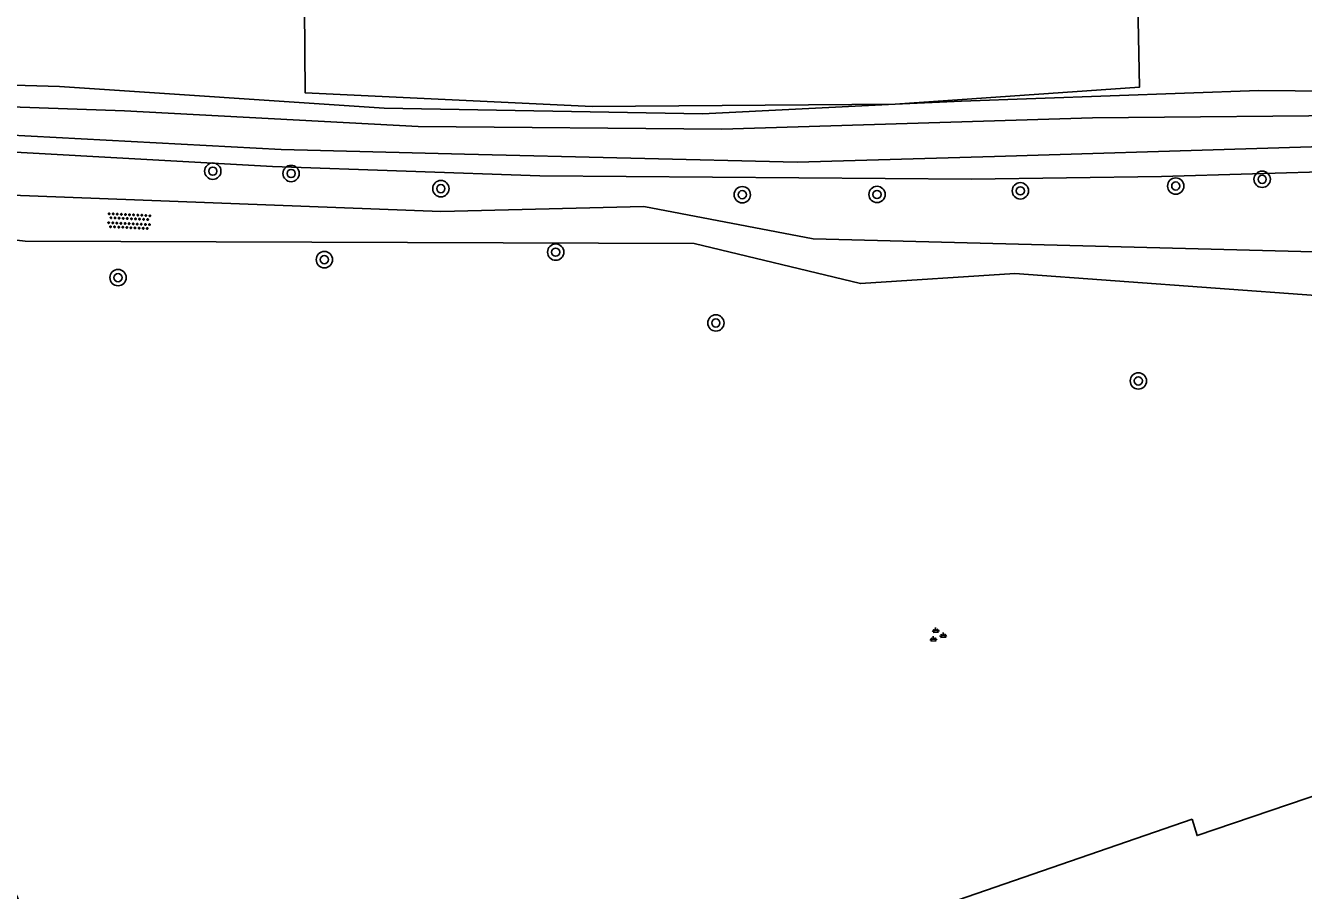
# Model space of a CAD drawing. Extents: x 128999 to 131010, y 395498 to 399007.
# Drawn here: x 130812.2 to 130874.7, y 395583.7 to 395626 of the extents above; entities that cross this region are included whole.
import ezdxf

# ---------------------------------------------------------------- set-up
doc = ezdxf.new("R2010")
doc.units = 0
for name, color, linetype in [('gg-afsc-erfafscheiding', 7, 'Continuous'), ('gg-afsc-hekwerk', 7, 'Continuous'), ('gg-knt-onverhard', 7, 'Continuous'), ('gg-kntw-bovenkant insteek waterloop', 7, 'Continuous'), ('gg-kntw-waterlijn', 7, 'Continuous'), ('gt-symb-boom', 7, 'Continuous'), ('gt-symb-groenvak', 7, 'Continuous'), ('gt-symb-overige verharding', 7, 'Continuous')]:
    doc.layers.add(name, color=color, linetype=linetype)

# ---------------------------------------------------------------- blocks, each defined once
blk = doc.blocks.new('gt0-BOOM')
at = {"layer": 'gt-symb-boom'}
for radius in [0.4, 0.2]:
    blk.add_circle((0, 0), radius, dxfattribs=at)
blk = doc.blocks.new('gt0-GRVAK')
at = {"layer": 'gt-symb-groenvak'}
for p, q in [((-0.11, 0.189), (-0.228, 0.24)), ((-0.182, 0.153), (0.088, 0.153)), ((-0.091, 0.211), (-0.156, 0.322)), ((-0.047, 0.214), (-0.047, 0.393)), ((-0.004, 0.211), (0.061, 0.322)), ((0.015, 0.189), (0.133, 0.24)), ((0.262, -0.052), (0.197, 0.059)), ((0.305, -0.049), (0.305, 0.13)), ((0.349, -0.052), (0.414, 0.059)), ((-0.245, -0.228), (-0.363, -0.177)), ((-0.318, -0.264), (-0.047, -0.264)), ((-0.226, -0.206), (-0.291, -0.095)), ((-0.183, -0.203), (-0.183, -0.024)), ((-0.139, -0.206), (-0.074, -0.095)), ((-0.12, -0.228), (-0.002, -0.177)), ((0.243, -0.074), (0.125, -0.023)), ((0.17, -0.11), (0.441, -0.11)), ((0.368, -0.074), (0.486, -0.023))]:
    blk.add_line(p, q, dxfattribs=at)
blk = doc.blocks.new('gt0-OVH')
at = {"layer": 'gt-symb-overige verharding'}
for points in [[(-0.972, 0.298), (-0.967, 0.308), (-0.965, 0.319), (-0.966, 0.33), (-0.971, 0.34), (-0.978, 0.348), (-0.988, 0.353), (-0.999, 0.355), (-1.01, 0.354), (-1.02, 0.349), (-1.028, 0.342), (-1.033, 0.332), (-1.035, 0.321), (-1.034, 0.31), (-1.029, 0.3), (-1.022, 0.292), (-1.012, 0.287), (-1.001, 0.285), (-0.99, 0.286), (-0.98, 0.291)], [(-0.872, 0.106), (-0.867, 0.116), (-0.865, 0.126), (-0.866, 0.137), (-0.871, 0.147), (-0.878, 0.156), (-0.888, 0.161), (-0.899, 0.163), (-0.91, 0.162), (-0.92, 0.157), (-0.928, 0.15), (-0.933, 0.14), (-0.935, 0.129), (-0.934, 0.118), (-0.929, 0.108), (-0.922, 0.1), (-0.912, 0.095), (-0.901, 0.092), (-0.89, 0.094), (-0.88, 0.098)], [(-0.772, 0.298), (-0.767, 0.308), (-0.765, 0.319), (-0.766, 0.33), (-0.771, 0.34), (-0.778, 0.348), (-0.788, 0.353), (-0.799, 0.355), (-0.81, 0.354), (-0.82, 0.349), (-0.828, 0.342), (-0.833, 0.332), (-0.835, 0.321), (-0.834, 0.31), (-0.829, 0.3), (-0.822, 0.292), (-0.812, 0.287), (-0.801, 0.285), (-0.79, 0.286), (-0.78, 0.291)], [(-0.672, 0.106), (-0.667, 0.116), (-0.665, 0.126), (-0.666, 0.137), (-0.671, 0.147), (-0.678, 0.156), (-0.688, 0.161), (-0.699, 0.163), (-0.71, 0.162), (-0.72, 0.157), (-0.728, 0.15), (-0.733, 0.14), (-0.735, 0.129), (-0.734, 0.118), (-0.729, 0.108), (-0.722, 0.1), (-0.712, 0.095), (-0.701, 0.092), (-0.69, 0.094), (-0.68, 0.098)], [(-0.572, 0.298), (-0.567, 0.308), (-0.565, 0.319), (-0.566, 0.33), (-0.571, 0.34), (-0.578, 0.348), (-0.588, 0.353), (-0.599, 0.355), (-0.61, 0.354), (-0.62, 0.349), (-0.628, 0.342), (-0.633, 0.332), (-0.635, 0.321), (-0.634, 0.31), (-0.629, 0.3), (-0.622, 0.292), (-0.612, 0.287), (-0.601, 0.285), (-0.59, 0.286), (-0.58, 0.291)], [(-0.472, 0.106), (-0.467, 0.116), (-0.465, 0.126), (-0.466, 0.137), (-0.471, 0.147), (-0.478, 0.156), (-0.488, 0.161), (-0.499, 0.163), (-0.51, 0.162), (-0.52, 0.157), (-0.528, 0.15), (-0.533, 0.14), (-0.535, 0.129), (-0.534, 0.118), (-0.529, 0.108), (-0.522, 0.1), (-0.512, 0.095), (-0.501, 0.092), (-0.49, 0.094), (-0.48, 0.098)], [(-0.372, 0.298), (-0.367, 0.308), (-0.365, 0.319), (-0.366, 0.33), (-0.371, 0.34), (-0.378, 0.348), (-0.388, 0.353), (-0.399, 0.355), (-0.41, 0.354), (-0.42, 0.349), (-0.428, 0.342), (-0.433, 0.332), (-0.435, 0.321), (-0.434, 0.31), (-0.429, 0.3), (-0.422, 0.292), (-0.412, 0.287), (-0.401, 0.285), (-0.39, 0.286), (-0.38, 0.291)], [(-0.272, 0.106), (-0.267, 0.116), (-0.265, 0.126), (-0.266, 0.137), (-0.271, 0.147), (-0.278, 0.156), (-0.288, 0.161), (-0.299, 0.163), (-0.31, 0.162), (-0.32, 0.157), (-0.328, 0.15), (-0.333, 0.14), (-0.335, 0.129), (-0.334, 0.118), (-0.329, 0.108), (-0.322, 0.1), (-0.312, 0.095), (-0.301, 0.092), (-0.29, 0.094), (-0.28, 0.098)], [(-0.172, 0.298), (-0.167, 0.308), (-0.165, 0.319), (-0.166, 0.33), (-0.171, 0.34), (-0.178, 0.348), (-0.188, 0.353), (-0.199, 0.355), (-0.21, 0.354), (-0.22, 0.349), (-0.228, 0.342), (-0.233, 0.332), (-0.235, 0.321), (-0.234, 0.31), (-0.229, 0.3), (-0.222, 0.292), (-0.212, 0.287), (-0.201, 0.285), (-0.19, 0.286), (-0.18, 0.291)], [(-0.072, 0.106), (-0.067, 0.116), (-0.065, 0.126), (-0.066, 0.137), (-0.071, 0.147), (-0.078, 0.156), (-0.088, 0.161), (-0.099, 0.163), (-0.11, 0.162), (-0.12, 0.157), (-0.128, 0.15), (-0.133, 0.14), (-0.135, 0.129), (-0.134, 0.118), (-0.129, 0.108), (-0.122, 0.1), (-0.112, 0.095), (-0.101, 0.092), (-0.09, 0.094), (-0.08, 0.098)], [(0.028, 0.298), (0.033, 0.308), (0.035, 0.319), (0.034, 0.33), (0.029, 0.34), (0.022, 0.348), (0.012, 0.353), (0.001, 0.355), (-0.01, 0.354), (-0.02, 0.349), (-0.028, 0.342), (-0.033, 0.332), (-0.035, 0.321), (-0.034, 0.31), (-0.029, 0.3), (-0.022, 0.292), (-0.012, 0.287), (-0.001, 0.285), (0.01, 0.286), (0.02, 0.291)], [(0.128, 0.106), (0.133, 0.116), (0.135, 0.126), (0.134, 0.137), (0.129, 0.147), (0.122, 0.156), (0.112, 0.161), (0.101, 0.163), (0.09, 0.162), (0.08, 0.157), (0.072, 0.15), (0.067, 0.14), (0.065, 0.129), (0.066, 0.118), (0.071, 0.108), (0.078, 0.1), (0.088, 0.095), (0.099, 0.092), (0.11, 0.094), (0.12, 0.098)], [(0.228, 0.298), (0.233, 0.308), (0.235, 0.319), (0.234, 0.33), (0.229, 0.34), (0.222, 0.348), (0.212, 0.353), (0.201, 0.355), (0.19, 0.354), (0.18, 0.349), (0.172, 0.342), (0.167, 0.332), (0.165, 0.321), (0.166, 0.31), (0.171, 0.3), (0.178, 0.292), (0.188, 0.287), (0.199, 0.285), (0.21, 0.286), (0.22, 0.291)], [(0.328, 0.106), (0.333, 0.116), (0.335, 0.126), (0.334, 0.137), (0.329, 0.147), (0.322, 0.156), (0.312, 0.161), (0.301, 0.163), (0.29, 0.162), (0.28, 0.157), (0.272, 0.15), (0.267, 0.14), (0.265, 0.129), (0.266, 0.118), (0.271, 0.108), (0.278, 0.1), (0.288, 0.095), (0.299, 0.092), (0.31, 0.094), (0.32, 0.098)], [(0.428, 0.298), (0.433, 0.308), (0.435, 0.319), (0.434, 0.33), (0.429, 0.34), (0.422, 0.348), (0.412, 0.353), (0.401, 0.355), (0.39, 0.354), (0.38, 0.349), (0.372, 0.342), (0.367, 0.332), (0.365, 0.321), (0.366, 0.31), (0.371, 0.3), (0.378, 0.292), (0.388, 0.287), (0.399, 0.285), (0.41, 0.286), (0.42, 0.291)], [(0.528, 0.106), (0.533, 0.116), (0.535, 0.126), (0.534, 0.137), (0.529, 0.147), (0.522, 0.156), (0.512, 0.161), (0.501, 0.163), (0.49, 0.162), (0.48, 0.157), (0.472, 0.15), (0.467, 0.14), (0.465, 0.129), (0.466, 0.118), (0.471, 0.108), (0.478, 0.1), (0.488, 0.095), (0.499, 0.092), (0.51, 0.094), (0.52, 0.098)], [(0.628, 0.298), (0.633, 0.308), (0.635, 0.319), (0.634, 0.33), (0.629, 0.34), (0.622, 0.348), (0.612, 0.353), (0.601, 0.355), (0.59, 0.354), (0.58, 0.349), (0.572, 0.342), (0.567, 0.332), (0.565, 0.321), (0.566, 0.31), (0.571, 0.3), (0.578, 0.292), (0.588, 0.287), (0.599, 0.285), (0.61, 0.286), (0.62, 0.291)], [(0.728, 0.106), (0.733, 0.116), (0.735, 0.126), (0.734, 0.137), (0.729, 0.147), (0.722, 0.156), (0.712, 0.161), (0.701, 0.163), (0.69, 0.162), (0.68, 0.157), (0.672, 0.15), (0.667, 0.14), (0.665, 0.129), (0.666, 0.118), (0.671, 0.108), (0.678, 0.1), (0.688, 0.095), (0.699, 0.092), (0.71, 0.094), (0.72, 0.098)], [(0.828, 0.298), (0.833, 0.308), (0.835, 0.319), (0.834, 0.33), (0.829, 0.34), (0.822, 0.348), (0.812, 0.353), (0.801, 0.355), (0.79, 0.354), (0.78, 0.349), (0.772, 0.342), (0.767, 0.332), (0.765, 0.321), (0.766, 0.31), (0.771, 0.3), (0.778, 0.292), (0.788, 0.287), (0.799, 0.285), (0.81, 0.286), (0.82, 0.291)], [(0.928, 0.106), (0.933, 0.116), (0.935, 0.126), (0.934, 0.137), (0.929, 0.147), (0.922, 0.156), (0.912, 0.161), (0.901, 0.163), (0.89, 0.162), (0.88, 0.157), (0.872, 0.15), (0.867, 0.14), (0.865, 0.129), (0.866, 0.118), (0.871, 0.108), (0.878, 0.1), (0.888, 0.095), (0.899, 0.092), (0.91, 0.094), (0.92, 0.098)], [(1.028, 0.298), (1.033, 0.308), (1.035, 0.319), (1.034, 0.33), (1.029, 0.34), (1.022, 0.348), (1.012, 0.353), (1.001, 0.355), (0.99, 0.354), (0.98, 0.349), (0.972, 0.342), (0.967, 0.332), (0.965, 0.321), (0.966, 0.31), (0.971, 0.3), (0.978, 0.292), (0.988, 0.287), (0.999, 0.285), (1.01, 0.286), (1.02, 0.291)], [(-0.972, -0.142), (-0.967, -0.132), (-0.965, -0.121), (-0.966, -0.11), (-0.971, -0.1), (-0.978, -0.092), (-0.988, -0.087), (-0.999, -0.085), (-1.01, -0.086), (-1.02, -0.091), (-1.028, -0.098), (-1.033, -0.108), (-1.035, -0.119), (-1.034, -0.13), (-1.029, -0.14), (-1.022, -0.148), (-1.012, -0.153), (-1.001, -0.155), (-0.99, -0.154), (-0.98, -0.149)], [(-0.872, -0.334), (-0.867, -0.324), (-0.865, -0.314), (-0.866, -0.303), (-0.871, -0.293), (-0.878, -0.284), (-0.888, -0.279), (-0.899, -0.277), (-0.91, -0.278), (-0.92, -0.283), (-0.928, -0.29), (-0.933, -0.3), (-0.935, -0.311), (-0.934, -0.322), (-0.929, -0.332), (-0.922, -0.34), (-0.912, -0.345), (-0.901, -0.348), (-0.89, -0.346), (-0.88, -0.342)], [(-0.772, -0.142), (-0.767, -0.132), (-0.765, -0.121), (-0.766, -0.11), (-0.771, -0.1), (-0.778, -0.092), (-0.788, -0.087), (-0.799, -0.085), (-0.81, -0.086), (-0.82, -0.091), (-0.828, -0.098), (-0.833, -0.108), (-0.835, -0.119), (-0.834, -0.13), (-0.829, -0.14), (-0.822, -0.148), (-0.812, -0.153), (-0.801, -0.155), (-0.79, -0.154), (-0.78, -0.149)], [(-0.672, -0.334), (-0.667, -0.324), (-0.665, -0.314), (-0.666, -0.303), (-0.671, -0.293), (-0.678, -0.284), (-0.688, -0.279), (-0.699, -0.277), (-0.71, -0.278), (-0.72, -0.283), (-0.728, -0.29), (-0.733, -0.3), (-0.735, -0.311), (-0.734, -0.322), (-0.729, -0.332), (-0.722, -0.34), (-0.712, -0.345), (-0.701, -0.348), (-0.69, -0.346), (-0.68, -0.342)], [(-0.572, -0.142), (-0.567, -0.132), (-0.565, -0.121), (-0.566, -0.11), (-0.571, -0.1), (-0.578, -0.092), (-0.588, -0.087), (-0.599, -0.085), (-0.61, -0.086), (-0.62, -0.091), (-0.628, -0.098), (-0.633, -0.108), (-0.635, -0.119), (-0.634, -0.13), (-0.629, -0.14), (-0.622, -0.148), (-0.612, -0.153), (-0.601, -0.155), (-0.59, -0.154), (-0.58, -0.149)], [(-0.472, -0.334), (-0.467, -0.324), (-0.465, -0.314), (-0.466, -0.303), (-0.471, -0.293), (-0.478, -0.284), (-0.488, -0.279), (-0.499, -0.277), (-0.51, -0.278), (-0.52, -0.283), (-0.528, -0.29), (-0.533, -0.3), (-0.535, -0.311), (-0.534, -0.322), (-0.529, -0.332), (-0.522, -0.34), (-0.512, -0.345), (-0.501, -0.348), (-0.49, -0.346), (-0.48, -0.342)], [(-0.372, -0.142), (-0.367, -0.132), (-0.365, -0.121), (-0.366, -0.11), (-0.371, -0.1), (-0.378, -0.092), (-0.388, -0.087), (-0.399, -0.085), (-0.41, -0.086), (-0.42, -0.091), (-0.428, -0.098), (-0.433, -0.108), (-0.435, -0.119), (-0.434, -0.13), (-0.429, -0.14), (-0.422, -0.148), (-0.412, -0.153), (-0.401, -0.155), (-0.39, -0.154), (-0.38, -0.149)], [(-0.272, -0.334), (-0.267, -0.324), (-0.265, -0.314), (-0.266, -0.303), (-0.271, -0.293), (-0.278, -0.284), (-0.288, -0.279), (-0.299, -0.277), (-0.31, -0.278), (-0.32, -0.283), (-0.328, -0.29), (-0.333, -0.3), (-0.335, -0.311), (-0.334, -0.322), (-0.329, -0.332), (-0.322, -0.34), (-0.312, -0.345), (-0.301, -0.348), (-0.29, -0.346), (-0.28, -0.342)], [(-0.172, -0.142), (-0.167, -0.132), (-0.165, -0.121), (-0.166, -0.11), (-0.171, -0.1), (-0.178, -0.092), (-0.188, -0.087), (-0.199, -0.085), (-0.21, -0.086), (-0.22, -0.091), (-0.228, -0.098), (-0.233, -0.108), (-0.235, -0.119), (-0.234, -0.13), (-0.229, -0.14), (-0.222, -0.148), (-0.212, -0.153), (-0.201, -0.155), (-0.19, -0.154), (-0.18, -0.149)], [(-0.072, -0.334), (-0.067, -0.324), (-0.065, -0.314), (-0.066, -0.303), (-0.071, -0.293), (-0.078, -0.284), (-0.088, -0.279), (-0.099, -0.277), (-0.11, -0.278), (-0.12, -0.283), (-0.128, -0.29), (-0.133, -0.3), (-0.135, -0.311), (-0.134, -0.322), (-0.129, -0.332), (-0.122, -0.34), (-0.112, -0.345), (-0.101, -0.348), (-0.09, -0.346), (-0.08, -0.342)], [(0.028, -0.142), (0.033, -0.132), (0.035, -0.121), (0.034, -0.11), (0.029, -0.1), (0.022, -0.092), (0.012, -0.087), (0.001, -0.085), (-0.01, -0.086), (-0.02, -0.091), (-0.028, -0.098), (-0.033, -0.108), (-0.035, -0.119), (-0.034, -0.13), (-0.029, -0.14), (-0.022, -0.148), (-0.012, -0.153), (-0.001, -0.155), (0.01, -0.154), (0.02, -0.149)], [(0.128, -0.334), (0.133, -0.324), (0.135, -0.314), (0.134, -0.303), (0.129, -0.293), (0.122, -0.284), (0.112, -0.279), (0.101, -0.277), (0.09, -0.278), (0.08, -0.283), (0.072, -0.29), (0.067, -0.3), (0.065, -0.311), (0.066, -0.322), (0.071, -0.332), (0.078, -0.34), (0.088, -0.345), (0.099, -0.348), (0.11, -0.346), (0.12, -0.342)], [(0.228, -0.142), (0.233, -0.132), (0.235, -0.121), (0.234, -0.11), (0.229, -0.1), (0.222, -0.092), (0.212, -0.087), (0.201, -0.085), (0.19, -0.086), (0.18, -0.091), (0.172, -0.098), (0.167, -0.108), (0.165, -0.119), (0.166, -0.13), (0.171, -0.14), (0.178, -0.148), (0.188, -0.153), (0.199, -0.155), (0.21, -0.154), (0.22, -0.149)], [(0.328, -0.334), (0.333, -0.324), (0.335, -0.314), (0.334, -0.303), (0.329, -0.293), (0.322, -0.284), (0.312, -0.279), (0.301, -0.277), (0.29, -0.278), (0.28, -0.283), (0.272, -0.29), (0.267, -0.3), (0.265, -0.311), (0.266, -0.322), (0.271, -0.332), (0.278, -0.34), (0.288, -0.345), (0.299, -0.348), (0.31, -0.346), (0.32, -0.342)], [(0.428, -0.142), (0.433, -0.132), (0.435, -0.121), (0.434, -0.11), (0.429, -0.1), (0.422, -0.092), (0.412, -0.087), (0.401, -0.085), (0.39, -0.086), (0.38, -0.091), (0.372, -0.098), (0.367, -0.108), (0.365, -0.119), (0.366, -0.13), (0.371, -0.14), (0.378, -0.148), (0.388, -0.153), (0.399, -0.155), (0.41, -0.154), (0.42, -0.149)], [(0.528, -0.334), (0.533, -0.324), (0.535, -0.314), (0.534, -0.303), (0.529, -0.293), (0.522, -0.284), (0.512, -0.279), (0.501, -0.277), (0.49, -0.278), (0.48, -0.283), (0.472, -0.29), (0.467, -0.3), (0.465, -0.311), (0.466, -0.322), (0.471, -0.332), (0.478, -0.34), (0.488, -0.345), (0.499, -0.348), (0.51, -0.346), (0.52, -0.342)], [(0.628, -0.142), (0.633, -0.132), (0.635, -0.121), (0.634, -0.11), (0.629, -0.1), (0.622, -0.092), (0.612, -0.087), (0.601, -0.085), (0.59, -0.086), (0.58, -0.091), (0.572, -0.098), (0.567, -0.108), (0.565, -0.119), (0.566, -0.13), (0.571, -0.14), (0.578, -0.148), (0.588, -0.153), (0.599, -0.155), (0.61, -0.154), (0.62, -0.149)], [(0.728, -0.334), (0.733, -0.324), (0.735, -0.314), (0.734, -0.303), (0.729, -0.293), (0.722, -0.284), (0.712, -0.279), (0.701, -0.277), (0.69, -0.278), (0.68, -0.283), (0.672, -0.29), (0.667, -0.3), (0.665, -0.311), (0.666, -0.322), (0.671, -0.332), (0.678, -0.34), (0.688, -0.345), (0.699, -0.348), (0.71, -0.346), (0.72, -0.342)], [(0.828, -0.142), (0.833, -0.132), (0.835, -0.121), (0.834, -0.11), (0.829, -0.1), (0.822, -0.092), (0.812, -0.087), (0.801, -0.085), (0.79, -0.086), (0.78, -0.091), (0.772, -0.098), (0.767, -0.108), (0.765, -0.119), (0.766, -0.13), (0.771, -0.14), (0.778, -0.148), (0.788, -0.153), (0.799, -0.155), (0.81, -0.154), (0.82, -0.149)], [(0.928, -0.334), (0.933, -0.324), (0.935, -0.314), (0.934, -0.303), (0.929, -0.293), (0.922, -0.284), (0.912, -0.279), (0.901, -0.277), (0.89, -0.278), (0.88, -0.283), (0.872, -0.29), (0.867, -0.3), (0.865, -0.311), (0.866, -0.322), (0.871, -0.332), (0.878, -0.34), (0.888, -0.345), (0.899, -0.348), (0.91, -0.346), (0.92, -0.342)], [(1.028, -0.142), (1.033, -0.132), (1.035, -0.121), (1.034, -0.11), (1.029, -0.1), (1.022, -0.092), (1.012, -0.087), (1.001, -0.085), (0.99, -0.086), (0.98, -0.091), (0.972, -0.098), (0.967, -0.108), (0.965, -0.119), (0.966, -0.13), (0.971, -0.14), (0.978, -0.148), (0.988, -0.153), (0.999, -0.155), (1.01, -0.154), (1.02, -0.149)]]:
    blk.add_lwpolyline(points, close=True, dxfattribs=at)

msp = doc.modelspace()

# ---------------------------------------------------------------- linework, layer by layer
at = {"layer": 'gg-afsc-erfafscheiding'}
msp.add_lwpolyline([(130890.123, 395593.369), (130869.495, 395586.372), (130869.253, 395587.174)], dxfattribs=at)
at = {"layer": 'gg-afsc-hekwerk'}
msp.add_line((130846.971, 395579.507), (130869.253, 395587.174), dxfattribs=at)
for points in [[(130854.724, 395622.156), (130839.882, 395622.047), (130825.843, 395622.713), (130825.545, 395660.267), (130825.452, 395677.464), (130825.613, 395685.62)], [(130854.724, 395622.156), (130866.675, 395622.99), (130866.416, 395636.124), (130867.3, 395653.097), (130866.583, 395684.719)]]:
    msp.add_lwpolyline(points, dxfattribs=at)
at = {"layer": 'gg-knt-onverhard'}
for points in [[(130799.204, 395618.839), (130802.898, 395618.029), (130832.488, 395616.907), (130842.415, 395617.144), (130850.714, 395615.563), (130880.236, 395614.804), (130904.905, 395615.506), (130918.477, 395616.351)], [(130919.393, 395614.389), (130904.942, 395613.53), (130880.226, 395612.442), (130860.577, 395613.87), (130853.021, 395613.378), (130844.88, 395615.338), (130812.142, 395615.459), (130804.383, 395616.379), (130800.55, 395614.58)]]:
    msp.add_lwpolyline(points, dxfattribs=at)
msp.add_arc((130769.988, 395564.248), 45.94, 13.37845, 28.94518, dxfattribs=at)
at = {"layer": 'gg-kntw-bovenkant insteek waterloop'}
for points in [[(130854.724, 395622.156), (130845.297, 395621.689), (130829.707, 395621.96), (130813.824, 395623.027), (130798.739, 395623.459)], [(130907.228, 395622.805), (130905.874, 395622.762), (130898.907, 395622.762), (130892.17, 395622.649), (130872.526, 395622.828), (130857.969, 395622.308), (130854.724, 395622.156)], [(130799.036, 395620.508), (130824.248, 395619.117), (130837.328, 395618.654), (130858.457, 395618.486), (130867.764, 395618.621), (130881.122, 395619.017), (130895.166, 395619.305), (130908.413, 395619.033), (130915.652, 395622.399)]]:
    msp.add_lwpolyline(points, dxfattribs=at)
at = {"layer": 'gg-kntw-waterlijn'}
msp.add_lwpolyline([(130798.83, 395622.552), (130803.522, 395622.309), (130816.995, 395621.837), (130831.375, 395621.064), (130846.243, 395620.932), (130864.373, 395621.489), (130878.494, 395621.626), (130907.805, 395621.629), (130912.808, 395623.535), (130928.559, 395630.605), (130950.866, 395641.953), (130951.345, 395641.012), (130940.661, 395635.576), (130927.094, 395628.674), (130914.129, 395622.637), (130908.132, 395620.278), (130885.259, 395620.383), (130859.582, 395619.606), (130849.916, 395619.314), (130833.64, 395619.715), (130824.669, 395619.937), (130798.954, 395621.318)], dxfattribs=at)

# ---------------------------------------------------------------- block references
at = {"layer": 'gt-symb-boom'}
for p in [(130821.322, 395618.881), (130825.155, 395618.766), (130832.484, 395618.025), (130868.454, 395618.153), (130872.683, 395618.483), (130847.236, 395617.73), (130853.833, 395617.741), (130860.85, 395617.919), (130838.107, 395614.919), (130826.782, 395614.551), (130816.683, 395613.672), (130845.945, 395611.453), (130866.623, 395608.619)]:
    msp.add_blockref('gt0-BOOM', p, dxfattribs=at)
at = {"layer": 'gt-symb-groenvak', "rotation": 2.808053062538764}
msp.add_blockref('gt0-GRVAK', (130856.768, 395596.165), dxfattribs=at)
at = {"layer": 'gt-symb-overige verharding', "rotation": -2.750834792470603}
msp.add_blockref('gt0-OVH', (130817.23, 395616.431), dxfattribs=at)

doc.saveas('drawing.dxf')
